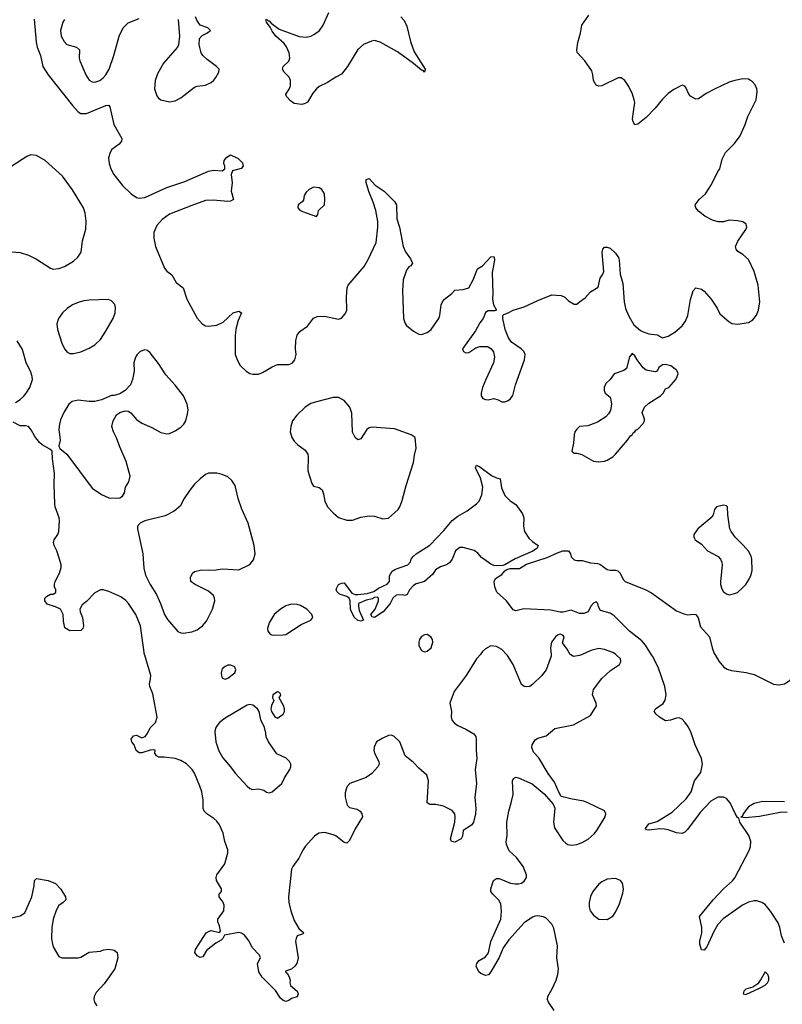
# Model space of a CAD drawing. Header units: inches. Extents: x 1550315 to 1685896, y 510706 to 640504.
# Tile 343 of 452: x 1622308 to 1627814, y 627475 to 634588. Entities that reach past the tile are written whole.
import ezdxf

# ---------------------------------------------------------------- set-up
doc = ezdxf.new("R2010")
doc.units = ezdxf.units.IN
doc.header["$MEASUREMENT"] = 0
doc.layers.add('B6622', color=7, linetype='Continuous')
doc.layers.add('B6623', color=7, linetype='Continuous')

msp = doc.modelspace()

# ---------------------------------------------------------------- linework, layer by layer
at = {"layer": 'B6622', "color": 5}
for points, elevation in [([(1625631.3, 630000), (1625606.7, 629970), (1625532.4, 629850), (1625445.5, 629734.5), (1625412.2, 629650), (1625424.9, 629590), (1625423.8, 629550), (1625430, 629526), (1625446.6, 629506.6), (1625471, 629490), (1625530, 629462.8), (1625587.7, 629427.7), (1625601, 629410), (1625604.5, 629384.5), (1625603, 629310), (1625608.2, 629250), (1625597, 629170), (1625604.9, 629070), (1625594.9, 628970), (1625602.3, 628890), (1625599.5, 628850), (1625583.1, 628790), (1625570.4, 628770), (1625510.8, 628730), (1625504.9, 628690), (1625496.3, 628670), (1625450, 628645.2), (1625426, 628650), (1625419, 628670), (1625449, 628790), (1625452.7, 628830), (1625449, 628850), (1625430, 628874), (1625366.8, 628906.8), (1625310, 628918), (1625270, 628919), (1625249.4, 628929.4), (1625258.7, 629090), (1625247, 629130), (1625190, 629179.6), (1625150, 629221.6), (1625091.6, 629270), (1625051.2, 629370), (1625010, 629411.6), (1624990, 629418.4), (1624970, 629417.6), (1624924.4, 629395.6), (1624884.9, 629370), (1624866.9, 629333.1), (1624865.5, 629310), (1624870.5, 629290), (1624901.6, 629230), (1624902.4, 629210), (1624894, 629190), (1624850, 629141.3), (1624810, 629114.3), (1624690.4, 629069.6), (1624672.1, 629047.9), (1624664.9, 629030), (1624658.3, 629001.7), (1624657.6, 628970), (1624672.4, 628912.4), (1624690, 628896.3), (1624743.4, 628883.4), (1624766, 628870), (1624778.8, 628850), (1624782.8, 628830), (1624730, 628741.2), (1624690, 628659), (1624670, 628639.3), (1624650, 628643.7), (1624591.2, 628691.2), (1624570, 628699.5), (1624510, 628715.6), (1624468.6, 628711.4), (1624437.3, 628690), (1624370, 628615.1), (1624351.5, 628588.5), (1624324.2, 628530), (1624279.5, 628470), (1624270.3, 628450), (1624249.3, 628250.7), (1624250.3, 628209.7), (1624264.6, 628150), (1624290, 628080.7), (1624323.4, 628023.4), (1624358, 627990), (1624350, 627982), (1624311, 627969), (1624302.8, 627950), (1624299.1, 627930), (1624318, 627810), (1624307.7, 627770), (1624294, 627750), (1624270, 627729.3), (1624227.1, 627712.9), (1624226, 627710), (1624238.8, 627698.8), (1624254, 627674), (1624260.4, 627650), (1624257.1, 627630), (1624264, 627610), (1624311, 627570), (1624318, 627550), (1624311, 627529), (1624270, 627517.2), (1624250, 627501.2), (1624230, 627496), (1624210, 627502.7), (1624190, 627519), (1624154.2, 627574.2), (1624059, 627670), (1624033.2, 627710), (1624024.5, 627770), (1624045.2, 627810), (1624039.3, 627830), (1623985.9, 627885.9), (1623963.7, 627930), (1623930, 627973.2), (1623910, 627989.4), (1623890, 627993), (1623785.8, 627974.2), (1623774.4, 627950), (1623762.7, 627937.2), (1623724.2, 627915.8), (1623657.5, 627862.5), (1623630, 627817.2), (1623610, 627812.3), (1623590, 627824.5), (1623572.3, 627850), (1623577.6, 627870), (1623654.5, 627990), (1623670, 628001.3), (1623690, 628007), (1623750, 627994), (1623757.7, 628002.3), (1623750, 628042), (1623738, 628070), (1623737.2, 628090), (1623780.9, 628150), (1623783.7, 628190), (1623773.8, 628213.8), (1623748.7, 628250), (1623749, 628270), (1623764, 628290), (1623765.2, 628310), (1623728.6, 628368.6), (1623725.4, 628390), (1623729.8, 628410.2), (1623787.8, 628490), (1623811.6, 628570), (1623809.6, 628590), (1623788.3, 628650), (1623776.9, 628710), (1623750.9, 628770.9), (1623730, 628798), (1623710, 628818), (1623659, 628850), (1623639, 628870), (1623632.7, 628890), (1623632.9, 628952.9), (1623622.7, 629010), (1623609.4, 629050), (1623570, 629144), (1623552.7, 629170), (1623511.7, 629211.7), (1623470, 629236), (1623430, 629249.4), (1623350, 629261.2), (1623310, 629261.2), (1623295.3, 629270), (1623284, 629290), (1623286, 629310), (1623274, 629314), (1623250, 629311.8), (1623190, 629291.8), (1623170, 629292), (1623147.7, 629307.7), (1623134.5, 629350), (1623118, 629370), (1623112.3, 629390), (1623130, 629415.5), (1623150, 629419.1), (1623190, 629400.7), (1623213.2, 629410), (1623229.3, 629430), (1623250, 629471.3), (1623288.7, 629510), (1623299, 629550), (1623270, 629718), (1623247, 629770), (1623244.5, 629790), (1623253.1, 629826.9), (1623253.6, 629850), (1623210, 629998), (1623209.7, 630000)], 640), ([(1626165.6, 627430), (1626126.6, 627490), (1626119.5, 627510), (1626120.9, 627530), (1626152.9, 627587.1), (1626180.5, 627650), (1626194.3, 627690), (1626198.5, 627730), (1626186.6, 627810), (1626190, 627898), (1626165, 628025), (1626150, 628054.7), (1626110, 628096.9), (1626090, 628105.7), (1626050, 628113.1), (1626030, 628112), (1626010, 628104), (1625950, 628062.7), (1625838.7, 627941.3), (1625797.8, 627882.2), (1625770, 627812.3), (1625710, 627709.3), (1625691.6, 627688.4), (1625670, 627682.9), (1625637.2, 627697.2), (1625623.7, 627710), (1625603.7, 627750), (1625609.3, 627770), (1625626, 627790), (1625670, 627816.4), (1625692.9, 627847.1), (1625710, 627927.3), (1625780.8, 628090), (1625787.4, 628147.4), (1625781.7, 628201.7), (1625767.4, 628227.4), (1625722.7, 628270), (1625709.2, 628290), (1625709.5, 628310), (1625729.8, 628370.2), (1625750, 628383), (1625770, 628383), (1625851.3, 628350), (1625884.2, 628344.2), (1625910, 628345.3), (1625930, 628350.3), (1625950, 628363.1), (1625966.6, 628390), (1625966.6, 628410), (1625942.4, 628470), (1625895.8, 628535.8), (1625842.4, 628582.4), (1625822.9, 628630), (1625820.7, 628650), (1625827.5, 628692.5), (1625825.7, 628790), (1625838.3, 628870), (1625857.4, 628930), (1625869.6, 628989.6), (1625867, 629090), (1625873.2, 629106.8), (1625890, 629116), (1625909, 629111), (1626008.2, 629068.2), (1626094.6, 628994.6), (1626160.7, 628920.7), (1626170.6, 628890.6), (1626161.5, 628790), (1626168.9, 628750), (1626230, 628658.4), (1626250, 628638), (1626264.9, 628630), (1626290, 628625.2), (1626330, 628628.4), (1626370, 628642.9), (1626411.5, 628668.5), (1626454.5, 628705.5), (1626475.1, 628730), (1626535.6, 628830), (1626539.5, 628850), (1626530, 628872.7), (1626410, 628931.2), (1626382, 628942), (1626295.8, 628955.8), (1626217.2, 628977.2), (1626202, 629002), (1626170, 629079), (1626123.3, 629143.3), (1626054.9, 629254.9), (1626016.6, 629296.6), (1626005.1, 629330), (1626007.8, 629350), (1626030, 629385.5), (1626050, 629396.4), (1626110, 629414), (1626172.6, 629467.4), (1626306.5, 629493.5), (1626430, 629562), (1626472, 629630), (1626469.5, 629650), (1626443.5, 629710), (1626449.8, 629750.2), (1626510.8, 629829.2), (1626573.3, 629886.7), (1626639.3, 629930), (1626649.3, 629950), (1626646, 629970), (1626614, 630000)], 640), ([(1626144.7, 630000), (1626145.5, 629990), (1626108.7, 629890), (1626077, 629850), (1626013.5, 629786.5), (1625990, 629771.8), (1625970, 629767.8), (1625949, 629770), (1625930, 629785.2), (1625871.1, 629930), (1625830, 629993.6), (1625824.1, 630000)], 640), ([(1626364, 630000), (1626350, 629993.7), (1626306.7, 629986.7), (1626286.5, 630000)], 640), ([(1627830, 627916.3), (1627808.7, 627970), (1627796, 628030), (1627783.6, 628063.6), (1627730, 628147.8), (1627690, 628195.1), (1627666, 628210), (1627630, 628222), (1627610, 628222), (1627570, 628212.8), (1627527.7, 628190), (1627388.1, 628091.9), (1627348.6, 628051.4), (1627318.7, 628001.3), (1627270, 627889.3), (1627250, 627865.2), (1627230, 627868), (1627219, 627910), (1627219, 627930), (1627234, 627990), (1627234, 628030), (1627215.3, 628110), (1627315.4, 628230), (1627390, 628309), (1627453.6, 628366.4), (1627471.2, 628388.8), (1627574.7, 628585.3), (1627584.2, 628615.8), (1627587.5, 628650), (1627573.1, 628693.1), (1627508.5, 628790), (1627499.5, 628819.5), (1627490, 628825.2), (1627472.5, 628852.5), (1627438.7, 628930), (1627410, 628962.6), (1627390, 628970.9), (1627349.4, 628970.6), (1627297.9, 628942.1), (1627220.6, 628859.4), (1627130, 628737.2), (1627110, 628717.2), (1627090, 628709.2), (1627050, 628713.2), (1626990, 628736), (1626960.9, 628740.9), (1626930, 628742), (1626850, 628733.2), (1626834.6, 628734.6), (1626825.6, 628745.6), (1626850, 628778.8), (1626910, 628796.4), (1627018.3, 628861.7), (1627120.7, 628959.3), (1627155.3, 629010), (1627181.1, 629090), (1627225.1, 629150), (1627237.4, 629210), (1627231.6, 629250), (1627185.2, 629350), (1627155.4, 629435.4), (1627135.8, 629475.8), (1627110, 629512.8), (1627090, 629534), (1627070, 629544), (1627050, 629543.1), (1627007.6, 629527.6), (1626970, 629523.6), (1626927, 629550), (1626902.7, 629570), (1626889.2, 629590), (1626899, 629610), (1626953.1, 629646.9), (1626968.6, 629671.4), (1626976.4, 629710), (1626965, 629770), (1626918, 629910), (1626877, 629990), (1626870.6, 630000)], 620), ([(1627328.8, 630000), (1627354.8, 629954.8), (1627391.2, 629911.2), (1627414.8, 629894.8), (1627446.1, 629886.1), (1627553, 629873), (1627610, 629858), (1627750, 629786.4), (1627790, 629783.8), (1627829.5, 629790.5), (1627870, 629816), (1627885.6, 629834.4), (1627892.7, 629870), (1627886, 629910), (1627886.6, 629950), (1627878.9, 630000)], 620), ([(1627830, 628937.7), (1627670, 628939.8), (1627610, 628925.3), (1627570, 628902), (1627530.3, 628850), (1627526.8, 628833.2), (1627514, 628830), (1627545.4, 628825.4), (1627650, 628833.5), (1627810, 628865.2), (1627850, 628862.6)], 620), ([(1622208.7, 628090), (1622310, 628113.4), (1622343.6, 628136.4), (1622396, 628250), (1622413.2, 628330), (1622415.3, 628370), (1622430, 628384.7), (1622514, 628370), (1622567.1, 628347.1), (1622605.5, 628305.5), (1622638.8, 628250), (1622641, 628230), (1622621, 628210), (1622590, 628189.3), (1622570, 628153.2), (1622550, 628088.7), (1622540.3, 628030), (1622536.5, 627950), (1622542, 627922), (1622550.4, 627890.4), (1622590, 627821), (1622610.7, 627810.7), (1622730, 627810.4), (1622750, 627816.3), (1622810, 627850.5), (1622890, 627858.8), (1622912.5, 627867.5), (1622950, 627873.4), (1622990, 627866), (1623011, 627850), (1623016.3, 627810), (1622994.4, 627730), (1622917.4, 627622.6), (1622860.9, 627559.1), (1622844.4, 627530), (1622843.1, 627510), (1622848.7, 627490), (1622863.9, 627463.9)], 640)]:
    msp.add_lwpolyline(points, dxfattribs=dict(at, elevation=elevation))
at = {"layer": 'B6622', "color": 5, "elevation": 640}
for points in [[(1623830, 629925.2), (1623810, 629925.2), (1623790, 629916), (1623770, 629897.2), (1623762, 629870), (1623765.2, 629845.2), (1623771, 629831), (1623790, 629824.7), (1623810, 629831), (1623862, 629870), (1623869, 629890), (1623862, 629910), (1623855.5, 629915.5)], [(1624170, 629731.2), (1624136, 629710), (1624132, 629690), (1624142, 629670), (1624125.5, 629634.5), (1624122, 629610), (1624124.9, 629590), (1624150, 629551), (1624170, 629543), (1624210, 629571), (1624218.4, 629590), (1624219.5, 629610), (1624213.1, 629633.1), (1624182, 629690), (1624192, 629708), (1624190, 629718), (1624178, 629730)], [(1623970, 629639.8), (1623950, 629635.1), (1623790, 629541.1), (1623750.5, 629510), (1623733.4, 629490), (1623722, 629470), (1623715.5, 629444.5), (1623723.8, 629370), (1623744.9, 629304.9), (1623774.9, 629254.9), (1623830.6, 629190), (1623863.7, 629143.7), (1623950, 629050.8), (1623970, 629034.8), (1623987.7, 629027.7), (1624030.6, 629030.6), (1624050, 629026.8), (1624070, 629021), (1624090, 629006.8), (1624110, 629002.8), (1624130, 629010.7), (1624150, 629025.5), (1624200.5, 629070), (1624218.7, 629110), (1624258.7, 629170), (1624265.6, 629190), (1624265.1, 629210), (1624256.2, 629230), (1624232.3, 629252.2), (1624165.4, 629285.4), (1624103.7, 629370), (1624087.8, 629407.8), (1624085.8, 629434.2), (1624074.6, 629474.6), (1624048.4, 629530), (1624036.2, 629590), (1624025.1, 629610), (1623990, 629636)], [(1626610, 628384.7), (1626550, 628377.7), (1626510, 628358.3), (1626490, 628342.4), (1626446.7, 628290), (1626430, 628252.7), (1626420.2, 628210), (1626419.3, 628179.3), (1626426.3, 628150), (1626450, 628118), (1626490, 628090.6), (1626550, 628086.8), (1626590, 628111), (1626610, 628141), (1626639.1, 628200.9), (1626662.8, 628277.2), (1626668.2, 628310), (1626661.3, 628350), (1626646.6, 628370)], [(1627690, 627709), (1627662.5, 627657.5), (1627636.7, 627623.3), (1627601.3, 627598.7), (1627550, 627584.5), (1627537.1, 627570), (1627532, 627550), (1627550, 627544.9), (1627650, 627590.5), (1627690, 627612.7), (1627707.3, 627630), (1627715.6, 627650), (1627715.6, 627670), (1627709.5, 627689.5)]]:
    msp.add_lwpolyline(points, close=True, dxfattribs=at)
at = {"layer": 'B6623', "color": 5}
for points, elevation in [([(1622413, 634593), (1622427.2, 634427.2), (1622434.7, 634390), (1622456.8, 634330), (1622474.6, 634250), (1622512.4, 634190), (1622688.3, 633968.3), (1622730, 633923.6), (1622750, 633911.4), (1622790, 633910.2), (1622930, 633968), (1622950.4, 633970.4), (1622958.8, 633958.8), (1622988, 633830), (1623046, 633730), (1623043, 633710), (1623026, 633690), (1622974, 633650), (1622961.1, 633630), (1622949.1, 633590.9), (1622953.2, 633550), (1622965.6, 633510), (1622987.6, 633470), (1623050.1, 633390.1), (1623111.6, 633330), (1623150, 633303.2), (1623170, 633298.9), (1623210, 633304.6), (1623370, 633376.3), (1623500, 633420), (1623670, 633494.4), (1623710, 633501.6), (1623770, 633496), (1623788.7, 633510), (1623789, 633530), (1623781.2, 633550), (1623784, 633570), (1623804.1, 633595.9), (1623830, 633611), (1623885.4, 633585.4), (1623915.3, 633555.3), (1623922, 633530), (1623906, 633514), (1623844.5, 633495.5), (1623834.8, 633470), (1623840.7, 633410), (1623833.4, 633350), (1623850.7, 633289.3), (1623830, 633277.2), (1623810, 633276), (1623704.8, 633284.8), (1623650, 633281.6), (1623550, 633246.9), (1623390, 633182.5), (1623335.3, 633144.7), (1623298.1, 633101.9), (1623277.1, 633050), (1623275.7, 633010), (1623289, 632950), (1623353.3, 632793.3), (1623370, 632771.5), (1623405.4, 632745.4), (1623437, 632690), (1623487.4, 632650), (1623513.8, 632570), (1623590, 632432), (1623624.6, 632390), (1623650, 632376.9), (1623670, 632373.4), (1623730, 632382.3), (1623776.1, 632403.9), (1623850, 632470.3), (1623890, 632481.6), (1623910, 632471), (1623885.6, 632414.4), (1623868.1, 632351.9), (1623863.5, 632303.5), (1623863.1, 632170), (1623882, 632122), (1623900.4, 632090), (1623942.4, 632050), (1623970, 632033.1), (1623990, 632026.9), (1624033, 632027), (1624061.8, 632038.2), (1624130, 632080.4), (1624170, 632097.1), (1624250, 632097.3), (1624273.8, 632106.2), (1624293.2, 632130), (1624299.3, 632150), (1624302.7, 632170), (1624298, 632210), (1624300.9, 632270), (1624311.7, 632308.3), (1624330, 632334.8), (1624384.8, 632375.2), (1624430, 632430.8), (1624455.1, 632444.9), (1624507.5, 632447.5), (1624610, 632424.7), (1624630, 632431.3), (1624657.5, 632462.5), (1624669.2, 632490), (1624666.3, 632586.3), (1624672.3, 632650), (1624679.3, 632670), (1624794.8, 632805.3), (1624823.9, 632856.1), (1624881.2, 632978.8), (1624893.6, 633090), (1624893.6, 633130), (1624878, 633210), (1624860.9, 633270), (1624827.5, 633347.5), (1624808.7, 633411.3), (1624810, 633434), (1624830, 633442), (1624873.4, 633393.4), (1624938.8, 633350), (1625014.2, 633274.2), (1625027.3, 633250), (1625030.4, 633150), (1625050.4, 633090), (1625077.1, 632950), (1625093.4, 632910), (1625130, 632861), (1625142.8, 632830), (1625131.3, 632810), (1625118, 632802), (1625100.3, 632779.7), (1625075.8, 632710), (1625072, 632630), (1625078.3, 632430), (1625090, 632394), (1625099.9, 632379.9), (1625150, 632338.4), (1625190, 632317.1), (1625210, 632313), (1625250, 632328), (1625279.3, 632350), (1625335.1, 632430), (1625342, 632450), (1625351.7, 632528.3), (1625360.9, 632550), (1625376, 632570), (1625429, 632610), (1625450, 632633.4), (1625510, 632638), (1625549.5, 632650.5), (1625582.7, 632710), (1625612.3, 632787.7), (1625650, 632810.8), (1625710, 632876), (1625730, 632878), (1625733, 632873), (1625735.5, 632850), (1625719, 632761), (1625723.8, 632610), (1625720.7, 632570), (1625728.1, 632528.1), (1625751.3, 632488.7), (1625736, 632484), (1625690, 632486), (1625670, 632473.2), (1625654, 632430), (1625630, 632397.2), (1625599.5, 632340.5), (1625506, 632210), (1625511.6, 632191.6), (1625530, 632182), (1625550, 632184.7), (1625602, 632218), (1625630, 632226.8), (1625686.8, 632226.8), (1625710.7, 632210.7), (1625727.9, 632187.9), (1625736.3, 632150), (1625728, 632110), (1625672.4, 631990), (1625648.7, 631930), (1625639.3, 631890), (1625639.1, 631870), (1625643.4, 631863.4), (1625652.5, 631852.5), (1625670, 631843.8), (1625690, 631841.3), (1625730, 631850.4), (1625762, 631842), (1625790, 631828.4), (1625810, 631828.2), (1625830, 631834), (1625850, 631846.8), (1625867.2, 631872.8), (1625887, 631950), (1625953.3, 632130), (1625956.2, 632170), (1625949.6, 632189.6), (1625929.6, 632209.6), (1625858.9, 632258.9), (1625837.2, 632290), (1625812.7, 632350), (1625795.1, 632430), (1625797.2, 632450), (1625802.5, 632457.5), (1625835.3, 632470), (1625870, 632490.6), (1625950, 632513), (1626050, 632560.7), (1626150, 632600.5), (1626216.8, 632596.8), (1626243.5, 632583.5), (1626270, 632558), (1626310, 632532), (1626330, 632532), (1626349.1, 632550.9), (1626390, 632578), (1626430, 632621), (1626484.7, 632655.3), (1626498, 632722), (1626519, 632750), (1626526, 632770), (1626512.9, 632907.1), (1626519, 632930), (1626530, 632944.7), (1626550, 632946), (1626570, 632938), (1626610, 632901), (1626630.4, 632870.4), (1626636.3, 632850), (1626643, 632750), (1626661.7, 632681.7), (1626673, 632550), (1626682.7, 632502.7), (1626705.8, 632445.8), (1626743.1, 632383.1), (1626790, 632342.4), (1626810, 632333), (1626850, 632319.1), (1626910, 632310.6), (1626950, 632290.8), (1626990, 632302.8), (1627037.2, 632330), (1627090, 632377.3), (1627114.5, 632410), (1627132, 632450), (1627152, 632568), (1627169.4, 632630.6), (1627190, 632651), (1627230, 632641), (1627250, 632626), (1627301, 632570), (1627344.1, 632504.1), (1627362.8, 632462.8), (1627427.1, 632407.1), (1627450, 632393), (1627490, 632388.5), (1627570, 632399.5), (1627600.1, 632419.9), (1627626.7, 632453.3), (1627643.1, 632490), (1627652.6, 632550), (1627639.7, 632670), (1627610, 632769), (1627570, 632855.1), (1627530, 632892.3), (1627492.5, 632912.5), (1627481.2, 632930), (1627477.2, 632950), (1627492.9, 632987.1), (1627550, 633072), (1627557.2, 633090), (1627554, 633110), (1627530, 633129), (1627490, 633136), (1627430, 633139), (1627390, 633129), (1627350, 633129), (1627310, 633139), (1627255.3, 633170), (1627210, 633204), (1627189, 633230), (1627184, 633250), (1627214, 633290), (1627259, 633330), (1627303.1, 633396.9), (1627349.5, 633490.5), (1627364, 633510), (1627380.2, 633579.8), (1627404, 633630), (1627470, 633694), (1627509.7, 633750.3), (1627546.3, 633830), (1627565.7, 633890), (1627625.3, 634010), (1627632.1, 634070), (1627629.8, 634090), (1627617.7, 634117.7), (1627599.4, 634139.4), (1627570, 634158), (1627530, 634160.4), (1627471, 634150), (1627430, 634137.7), (1627330.2, 634089.8), (1627264.7, 634055.3), (1627210, 634017.2), (1627190, 634014), (1627150, 634035.3), (1627139, 634050), (1627118, 634098), (1627110, 634108), (1627090, 634115.3), (1627030, 634084), (1626990, 634056), (1626950, 634015.1), (1626897.1, 633950), (1626830, 633882), (1626770, 633833.2), (1626750, 633829), (1626737.2, 633850), (1626732.5, 633872.5), (1626749.2, 633990), (1626745.2, 634010), (1626732.7, 634050), (1626706.3, 634106.3), (1626678, 634150), (1626650, 634168), (1626630, 634168), (1626510.6, 634109.4), (1626489.1, 634109.1), (1626470, 634115.3), (1626450, 634148), (1626446, 634190), (1626438, 634218), (1626389, 634290), (1626332.3, 634352.3), (1626329.5, 634370), (1626336.6, 634423.4), (1626356.2, 634490), (1626367, 634550), (1626417.7, 634622.3)], 640), ([(1624090, 634593), (1624100.5, 634580.5), (1624110, 634579.1), (1624123.1, 634563.1), (1624180.7, 634520.7), (1624326.3, 634466.3), (1624378, 634462), (1624409.7, 634470.3), (1624436.4, 634483.6), (1624472.7, 634510), (1624499.3, 634550), (1624540.1, 634639.9)], 640), ([(1622630.2, 634590), (1622618.5, 634570), (1622602, 634510), (1622607.7, 634470), (1622628.8, 634430), (1622648.5, 634410), (1622717.3, 634390), (1622739.5, 634370), (1622737.4, 634310), (1622741.1, 634290), (1622785.3, 634190), (1622810, 634150.7), (1622830, 634140.4), (1622850, 634137.6), (1622886, 634150), (1622910, 634167.2), (1622929.7, 634190), (1622952.9, 634230), (1622987.3, 634330), (1623026.9, 634470), (1623055.4, 634530), (1623090, 634564.6), (1623170, 634598)], 660), ([(1623451, 634590), (1623460.7, 634470), (1623453.4, 634406.6), (1623447.3, 634390), (1623345.8, 634274.2), (1623302.3, 634197.7), (1623284.9, 634150), (1623280.3, 634090), (1623297.3, 634037.3), (1623310, 634020.7), (1623326, 634010), (1623390, 633995.5), (1623430, 634003), (1623470, 634024.9), (1623570, 634100.7), (1623590, 634107.7), (1623650, 634115.5), (1623690, 634134), (1623710, 634150.8), (1623723.7, 634170), (1623745.2, 634210), (1623749, 634230), (1623729, 634250), (1623660.1, 634300.1), (1623629.6, 634329.6), (1623618, 634350), (1623607.2, 634387.2), (1623602.7, 634410), (1623606.6, 634453.4), (1623625.2, 634474.8), (1623658, 634490), (1623686, 634510), (1623666, 634530), (1623610, 634548), (1623585.6, 634585.6), (1623577.2, 634610)], 660), ([(1625060.7, 634610), (1625083, 634583), (1625102.4, 634542.4), (1625128.9, 634430), (1625156, 634356), (1625236.3, 634230), (1625230.7, 634209.3), (1625221.2, 634221.2), (1625210, 634224.5), (1625152.2, 634272.2), (1625035.9, 634355.9), (1624910, 634426.3), (1624870, 634436.9), (1624846.7, 634433.3), (1624790, 634409.3), (1624750, 634373.2), (1624673.4, 634250), (1624630, 634194), (1624590, 634174), (1624530, 634134), (1624470, 634105.2), (1624451, 634090), (1624423, 634057), (1624386.4, 633993.6), (1624370, 633982), (1624343.6, 633976.4), (1624290, 633982), (1624262, 634002), (1624233.6, 634033.6), (1624229, 634050), (1624253.6, 634086.4), (1624262, 634110), (1624262.9, 634150), (1624254, 634174), (1624217.2, 634210), (1624204, 634230), (1624209, 634250), (1624251.3, 634288.7), (1624257.6, 634310), (1624253.6, 634350), (1624232.9, 634392.9), (1624216.1, 634416.1), (1624156.2, 634470), (1624130, 634504.5), (1624115.3, 634535.3), (1624089.6, 634570), (1624084, 634590)], 640), ([(1622248.9, 632911.1), (1622310, 632907.3), (1622370, 632887.7), (1622430, 632859.3), (1622530, 632793), (1622550, 632785.5), (1622590, 632790.5), (1622630, 632806), (1622695.5, 632844.5), (1622727.5, 632872.5), (1622751.7, 632908.3), (1622761.1, 632990), (1622785.4, 633074.6), (1622787.1, 633132.8), (1622779.2, 633190), (1622768.3, 633230), (1622690, 633358.8), (1622617.1, 633457.1), (1622491.2, 633571.2), (1622430, 633607), (1622387.7, 633612.3), (1622359.8, 633600.2), (1622250, 633529.4)], 640), ([(1622276.8, 631823.2), (1622310, 631844.2), (1622333.9, 631866.1), (1622355.4, 631890), (1622379.7, 631930), (1622399.7, 631990), (1622398, 632010), (1622384.4, 632050), (1622353.3, 632110), (1622326.7, 632206.7), (1622290, 632269.3)], 640), ([(1623209.7, 630000), (1623180.7, 630210), (1623145.6, 630290), (1623093.6, 630370), (1623072.9, 630392.9), (1623038.3, 630418.3), (1622950, 630458), (1622910, 630469.6), (1622890, 630469.6), (1622850, 630446.6), (1622790, 630384), (1622759.8, 630360.2), (1622742, 630330), (1622744.7, 630310), (1622760.7, 630270), (1622767.7, 630210), (1622764, 630190), (1622750, 630176), (1622670, 630174), (1622634, 630194), (1622623.2, 630243.2), (1622621.2, 630290), (1622602, 630330), (1622566.8, 630346.8), (1622505.6, 630365.6), (1622488.7, 630390), (1622489, 630410), (1622500.2, 630419.8), (1622530, 630438), (1622550, 630438), (1622568, 630450), (1622568, 630470), (1622559, 630490), (1622558, 630510), (1622562.9, 630530), (1622594.5, 630590), (1622606.6, 630630), (1622606.6, 630650), (1622595.1, 630690), (1622575.1, 630750), (1622556, 630790), (1622552.7, 630810), (1622556, 630830), (1622583.7, 630870), (1622589.4, 630890), (1622594, 630970), (1622591.8, 630990), (1622562.9, 631070), (1622560.7, 631090), (1622556.2, 631230), (1622558.4, 631310), (1622543.7, 631416.3), (1622542, 631470), (1622525.6, 631485.6), (1622470, 631517.2), (1622450, 631534), (1622416.6, 631576.6), (1622390, 631624), (1622370, 631649), (1622350, 631654), (1622310, 631654), (1622260.1, 631680.1)], 640), ([(1626870.6, 630000), (1626826, 630070), (1626800.5, 630100.5), (1626710, 630171.6), (1626601, 630281), (1626570, 630300.4), (1626501, 630321), (1626486, 630346), (1626482, 630370), (1626470, 630382), (1626450, 630372.7), (1626431, 630350), (1626411.3, 630310), (1626381.1, 630298.9), (1626350, 630298), (1626290, 630321.3), (1626231.1, 630308.9), (1626211.1, 630308.9), (1626142.6, 630322.6), (1625947.1, 630332.9), (1625890, 630317), (1625870, 630325.2), (1625823.7, 630390), (1625751.9, 630451.9), (1625738, 630490), (1625732.7, 630530), (1625743.7, 630550), (1625790, 630581.1), (1625810, 630606), (1625824.4, 630615.6), (1625850, 630622.2), (1625917.1, 630622.9), (1625966.5, 630653.5), (1626116.3, 630703.7), (1626190, 630736.5), (1626230, 630750.2), (1626270.3, 630750.3), (1626285.5, 630730), (1626288.5, 630708.5), (1626310, 630685.5), (1626330, 630680.5), (1626370, 630680.4), (1626430, 630665.3), (1626480.4, 630660.4), (1626495.3, 630655.3), (1626550, 630615.3), (1626570, 630610.3), (1626610, 630612), (1626626.9, 630606.9), (1626643, 630590), (1626664.2, 630544.2), (1626679.3, 630530), (1626828.4, 630470), (1626870, 630448.3), (1627050, 630317.4), (1627110, 630292.2), (1627131.5, 630288.5), (1627170, 630293), (1627190, 630290.6), (1627206.9, 630266.9), (1627222.6, 630202.6), (1627288.5, 630128.5), (1627306.4, 630050), (1627323.1, 630010), (1627328.8, 630000)], 620), ([(1626286.5, 630000), (1626282.6, 630002.6), (1626261.3, 630041.3), (1626226.6, 630086.6), (1626239, 630130), (1626230, 630142), (1626210, 630148.7), (1626190, 630141.2), (1626176, 630130), (1626147.7, 630090), (1626140.5, 630050), (1626144.7, 630000)], 640), ([(1625824.1, 630000), (1625790, 630036.9), (1625750, 630058.7), (1625710, 630063.6), (1625670, 630042.9), (1625650, 630022.9), (1625631.3, 630000)], 640), ([(1626614, 630000), (1626610, 630003.7), (1626590, 630016.2), (1626530, 630037.6), (1626490, 630044.7), (1626430.8, 630030), (1626364, 630000)], 640)]:
    msp.add_lwpolyline(points, dxfattribs=dict(at, elevation=elevation))
for points, elevation in [([(1624430, 633377.6), (1624397.5, 633362.5), (1624376.7, 633343.3), (1624362.2, 633317.8), (1624356, 633284), (1624347.9, 633272.1), (1624319.1, 633250), (1624315.5, 633230), (1624330, 633213.4), (1624350, 633202.4), (1624450, 633166.8), (1624459.3, 633180.7), (1624464, 633210), (1624509.2, 633250), (1624511.8, 633290), (1624507.3, 633330), (1624490, 633360.9), (1624470, 633374)], 660), ([(1622946.6, 632566.6), (1622810, 632562.3), (1622770, 632557.4), (1622730, 632546.2), (1622690, 632529.2), (1622650, 632502.9), (1622615.6, 632470), (1622588.1, 632430), (1622576.5, 632390), (1622580.2, 632350), (1622611.7, 632251.7), (1622630.6, 632210), (1622650, 632186.8), (1622670, 632177.3), (1622696.3, 632176.3), (1622750, 632188.9), (1622810, 632214.2), (1622850, 632239.7), (1622890, 632279), (1622924.8, 632330), (1622983, 632430), (1622997.4, 632470), (1623000.4, 632510), (1622995.1, 632530), (1622970, 632558)], 640), ([(1623210, 632203), (1623178, 632190), (1623156.4, 632170), (1623143.7, 632150), (1623132.2, 632110), (1623133.4, 632050), (1623123.1, 631990), (1623108.7, 631951.3), (1623070, 631909.3), (1623030, 631885.2), (1622990, 631874), (1622970, 631873.2), (1622898.4, 631841.6), (1622850.4, 631829.6), (1622810, 631829.6), (1622730, 631839.6), (1622686.8, 631830), (1622663, 631810), (1622625.5, 631750), (1622602.8, 631697.2), (1622594.6, 631665.4), (1622590.5, 631630), (1622598.8, 631550), (1622591, 631510), (1622598, 631490), (1622646.8, 631450), (1622830, 631204), (1622897.5, 631157.5), (1622950, 631133.4), (1623010, 631130.7), (1623030, 631134.8), (1623050, 631146), (1623064, 631170), (1623072.7, 631210), (1623094.5, 631250), (1623106, 631290), (1623075.3, 631395.3), (1623030, 631502), (1623007.5, 631567.5), (1622984.5, 631610), (1622972.3, 631650), (1622982.7, 631690), (1623007, 631733), (1623029.4, 631750.6), (1623044.1, 631755.9), (1623070, 631762.8), (1623090, 631760.7), (1623110, 631747.3), (1623150, 631700.5), (1623190, 631673), (1623262.3, 631642.3), (1623326.7, 631606.7), (1623370, 631596.4), (1623390, 631599.5), (1623430, 631617), (1623470, 631643.7), (1623492.9, 631667.1), (1623506, 631690), (1623520.3, 631739.7), (1623523.5, 631770), (1623517.8, 631810), (1623490, 631870.9), (1623430, 631948.8), (1623362.4, 632022.4), (1623310, 632105.4), (1623250, 632181.6), (1623230, 632198.7)], 640), ([(1626730, 632177), (1626710, 632153.2), (1626690, 632068.7), (1626670, 632053.2), (1626601, 632030), (1626571.9, 631988.1), (1626539.9, 631960.1), (1626527.7, 631930), (1626527.7, 631910), (1626534.8, 631890), (1626570, 631860.7), (1626573.2, 631853.2), (1626580.6, 631810), (1626574, 631766), (1626559.6, 631740.4), (1626539.8, 631720.2), (1626479.3, 631680.7), (1626410, 631654.7), (1626350.8, 631649.2), (1626330.6, 631629.4), (1626316, 631610), (1626310.8, 631589.2), (1626306, 631530), (1626293.4, 631470), (1626310, 631457.1), (1626330, 631456.5), (1626366.6, 631446.6), (1626450, 631398.4), (1626490, 631393.7), (1626530, 631398), (1626550, 631404.9), (1626590, 631429.2), (1626610, 631448.2), (1626695.4, 631550), (1626717.4, 631582.6), (1626729.2, 631590), (1626736.3, 631603.7), (1626749, 631610), (1626757.6, 631622.4), (1626772, 631630), (1626809, 631670), (1626819, 631690), (1626818, 631702), (1626802, 631750), (1626819, 631790), (1626850, 631817.3), (1626934, 631870), (1626953.2, 631890), (1626970, 631922), (1626995.3, 631930), (1627045.2, 631990), (1627056, 632010), (1627061.2, 632030), (1627058.6, 632038.6), (1627050, 632055.3), (1627010, 632088.7), (1626970, 632097.2), (1626950, 632094), (1626923.5, 632076.5), (1626910, 632048.7), (1626895.3, 632044.7), (1626830, 632056), (1626810, 632072), (1626766, 632130), (1626750, 632159.5)], 640), ([(1624610, 631859.5), (1624570, 631859.5), (1624450, 631828.2), (1624410, 631814.7), (1624368.5, 631790), (1624308.2, 631730), (1624278.4, 631690), (1624265.7, 631650), (1624261.1, 631610), (1624273.7, 631570), (1624290, 631543.8), (1624316, 631516), (1624370, 631477.6), (1624387.6, 631450), (1624391.3, 631430), (1624387.6, 631330), (1624416.5, 631236.5), (1624430, 631218), (1624470, 631208.8), (1624491, 631191), (1624502.3, 631162.3), (1624510.3, 631110), (1624530.3, 631070), (1624570, 631025.3), (1624610, 630992.2), (1624670, 630971.8), (1624710, 630971.8), (1624770, 630994.3), (1624830, 631004.5), (1624870, 631000.2), (1624930, 630982), (1624970, 630988), (1625040.5, 631050), (1625053.5, 631070), (1625070, 631114.8), (1625097.7, 631222.3), (1625151.4, 631388.6), (1625158.4, 631441.6), (1625171.5, 631491.5), (1625162, 631570), (1625133.2, 631590), (1625013.5, 631633.5), (1624850, 631644.1), (1624830, 631638.5), (1624813.3, 631626.7), (1624770, 631560.9), (1624750, 631553.2), (1624729.3, 631570), (1624710, 631608), (1624705.1, 631745.1), (1624692, 631790), (1624650, 631838)], 640), ([(1625750, 630642.4), (1625730, 630644), (1625710, 630655.1), (1625643, 630703), (1625614.4, 630734.4), (1625590, 630752.8), (1625510, 630774.5), (1625485.5, 630774.5), (1625454.8, 630750), (1625430.6, 630690), (1625410, 630663.7), (1625390, 630649.6), (1625345.5, 630634.5), (1625310, 630614), (1625290, 630582), (1625230, 630529), (1625170, 630513.2), (1625150, 630499.3), (1625122.8, 630470), (1625105.4, 630434.6), (1625090, 630428), (1625073.2, 630433.2), (1625026, 630430), (1625002, 630410), (1624982, 630370), (1624932.7, 630310), (1624870.5, 630270), (1624853.6, 630273.6), (1624844, 630290), (1624873.2, 630330), (1624899, 630390), (1624897.2, 630410), (1624890, 630417.2), (1624870, 630414), (1624855.9, 630404.1), (1624810, 630395.1), (1624754, 630370), (1624753, 630350), (1624759.9, 630319.9), (1624790, 630249.6), (1624770, 630242), (1624750, 630247.3), (1624726, 630270), (1624704.8, 630304.8), (1624696, 630330), (1624694.5, 630390), (1624686, 630410), (1624670, 630420.7), (1624617.7, 630437.7), (1624596.9, 630456.9), (1624593.4, 630473.4), (1624610, 630508.5), (1624630, 630518.3), (1624650, 630519.1), (1624705.5, 630445.5), (1624730, 630436), (1624750, 630435.6), (1624816.2, 630443.8), (1624863.7, 630456.3), (1624898.3, 630481.7), (1624962, 630510), (1624978, 630530), (1624978, 630570), (1624996.4, 630603.6), (1625020.4, 630619.6), (1625109.1, 630650.9), (1625129, 630671), (1625135.3, 630690), (1625149.2, 630710), (1625169.2, 630730), (1625270, 630790.7), (1625370, 630897.6), (1625430, 630970.2), (1625470, 631001.1), (1625539.5, 631040.5), (1625607.1, 631090), (1625626, 631110), (1625645, 631155), (1625651.5, 631210), (1625634.9, 631274.9), (1625599, 631350), (1625606, 631370), (1625630, 631358), (1625715.2, 631295.2), (1625750, 631277.3), (1625778, 631270), (1625786.4, 631206.4), (1625811.1, 631151.1), (1625850, 631111.3), (1625890, 631084.7), (1625938.8, 631018.8), (1625947.7, 630990), (1625945.3, 630930), (1625952.2, 630890), (1625982.7, 630842.8), (1626010, 630817.3), (1626052, 630790), (1626043, 630770), (1626011.6, 630748.4), (1625885.7, 630694.3), (1625810, 630650.8), (1625795, 630645)], 620), ([(1623730, 631312.8), (1623670, 631311.1), (1623650, 631302), (1623610, 631271.1), (1623570, 631232.2), (1623535.2, 631190), (1623495.6, 631130), (1623466.3, 631073.7), (1623422.1, 631037.9), (1623357.2, 631002.8), (1623210, 630966.5), (1623176.5, 630950), (1623158.4, 630930), (1623157.6, 630910), (1623196.3, 630730), (1623204.5, 630624.5), (1623214.8, 630574.8), (1623250, 630506.8), (1623295.6, 630435.6), (1623324.9, 630370), (1623353, 630290), (1623375.6, 630255.6), (1623450, 630168), (1623470, 630159.3), (1623490, 630157.1), (1623550, 630166), (1623590, 630180.5), (1623626.6, 630210), (1623656.2, 630243.8), (1623700.7, 630330), (1623717, 630390), (1623715.1, 630410), (1623707.2, 630427.2), (1623670, 630459.5), (1623568.7, 630510), (1623544, 630530), (1623542, 630558), (1623555.3, 630590), (1623570, 630601), (1623610, 630610.5), (1623670, 630614), (1623710.8, 630610.8), (1623770, 630620.5), (1623890, 630614.6), (1623970, 630652.2), (1623994.7, 630685.3), (1624007.4, 630730), (1624000.8, 630790), (1623957.8, 630950), (1623912.3, 631052.3), (1623886.2, 631130), (1623862.9, 631222.9), (1623839.1, 631259.1), (1623810, 631284.7), (1623770, 631303.5)], 640), ([(1627390, 631080.7), (1627338.8, 631070), (1627324, 631050), (1627314, 631010), (1627304.7, 630995.3), (1627204, 630910), (1627176, 630870), (1627176, 630850), (1627186, 630830), (1627230, 630799.1), (1627274.9, 630750), (1627350.2, 630710.2), (1627368.8, 630690), (1627377.4, 630670), (1627379.6, 630650), (1627367.8, 630527.8), (1627368, 630508), (1627376.9, 630476.9), (1627390, 630454), (1627410, 630440.5), (1627430, 630433), (1627470, 630441.6), (1627490, 630450.5), (1627530, 630486), (1627550, 630508.2), (1627573.8, 630546.2), (1627586.4, 630573.6), (1627595.8, 630610), (1627595.1, 630690), (1627590, 630712.3), (1627570, 630747.6), (1627532.3, 630792.3), (1627473.3, 630850), (1627443.6, 630890), (1627436.2, 630910), (1627421.2, 631010), (1627419, 631070), (1627410, 631077.2)], 640), ([(1624270, 630366.2), (1624230, 630353.5), (1624190.5, 630330), (1624145.3, 630290), (1624108.7, 630230), (1624097.3, 630190), (1624098.8, 630170), (1624116, 630150), (1624130, 630142), (1624210, 630143), (1624230, 630147.3), (1624341, 630219), (1624410, 630250.6), (1624423.6, 630270), (1624418, 630290), (1624381.6, 630330), (1624335.2, 630355.2), (1624310, 630363.1)], 640), ([(1625250, 630146.6), (1625230, 630144.5), (1625210, 630132), (1625194.4, 630110), (1625189, 630090), (1625190, 630066), (1625210, 630030.7), (1625230, 630022), (1625250, 630024.9), (1625278, 630050), (1625291.8, 630090), (1625289.3, 630110), (1625276, 630130)], 640)]:
    msp.add_lwpolyline(points, close=True, dxfattribs=dict(at, elevation=elevation))

doc.saveas('drawing.dxf')
